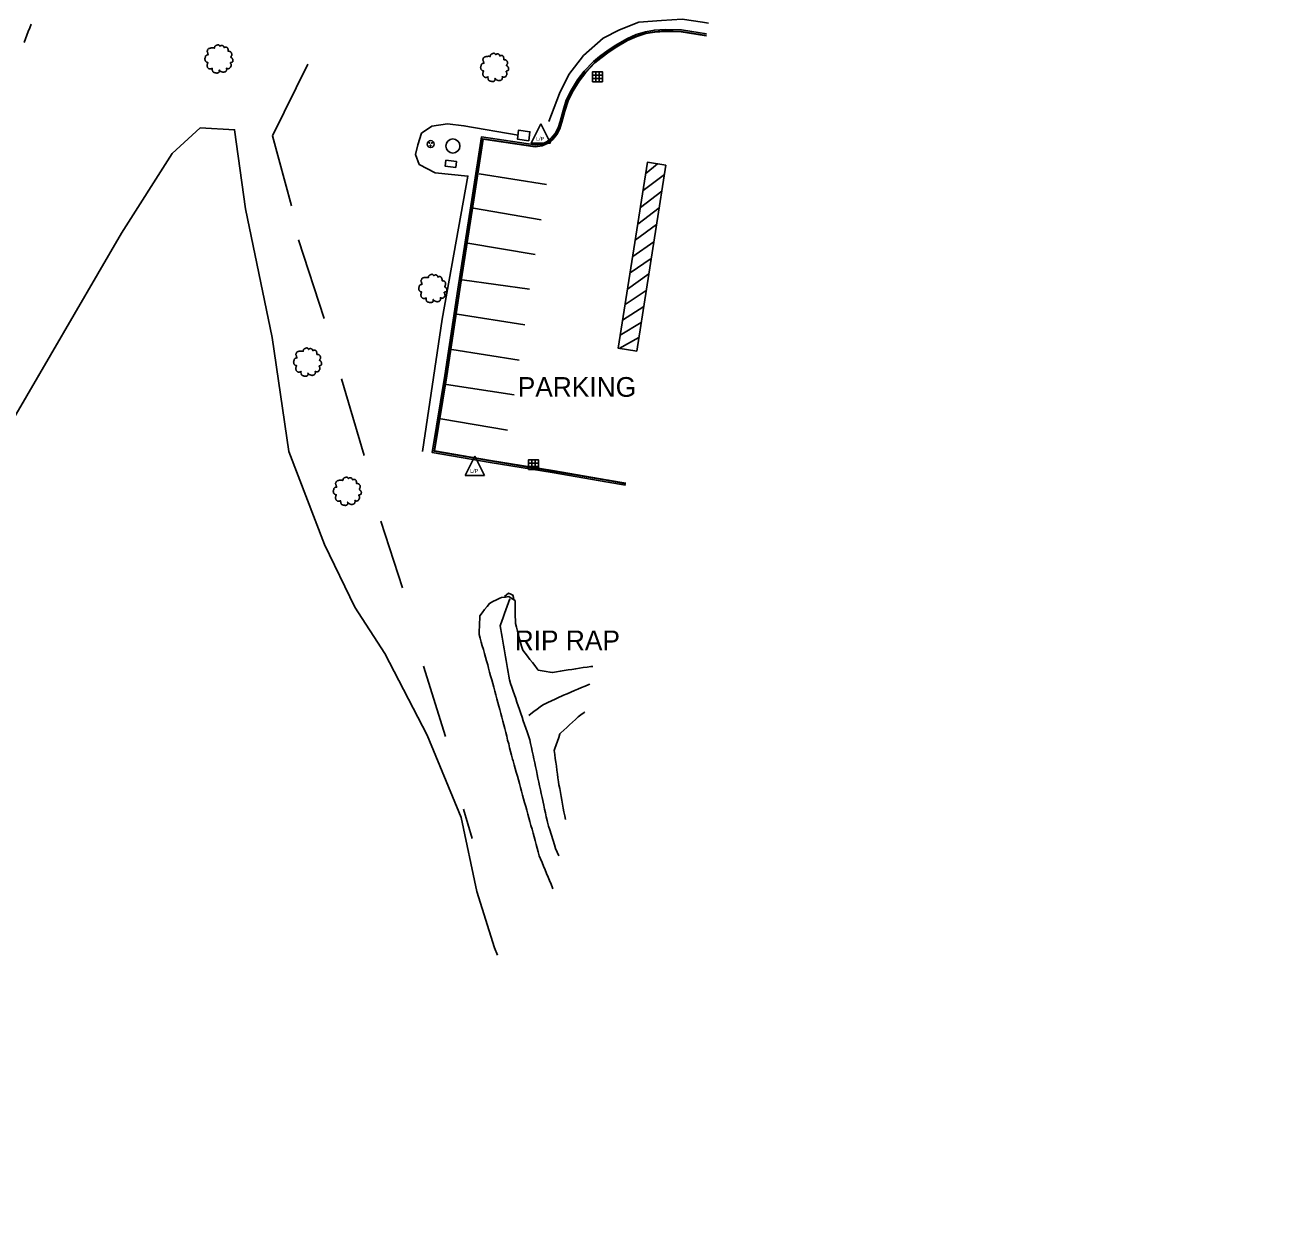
# Model space of a CAD drawing. Extents: x 1901471 to 1963503, y 756461 to 799997.
# Drawn here: x 1941774.4 to 1942091.9, y 779928.3 to 780232.7 of the extents above; entities that cross this region are included whole.
import ezdxf

# ---------------------------------------------------------------- set-up
doc = ezdxf.new("R2010")
doc.units = 0
for name, color, linetype in [('Default', 7, 'Continuous'), ('RD_EX_Bridge', 7, 'Continuous'), ('RD_EX_Conc', 7, 'Continuous'), ('RD_EX_DR_ErosCtrl', 7, 'Continuous'), ('RD_EX_DR_Inlet', 7, 'Continuous'), ('RD_EX_H2O', 7, 'Continuous'), ('RD_EX_Misc', 7, 'Continuous'), ('RD_EX_Road', 7, 'Continuous'), ('RD_EX_UT', 7, 'Continuous'), ('RD_EX_VEG', 7, 'Continuous'), ('RD_TX_RoadID', 7, 'Continuous')]:
    doc.layers.add(name, color=color, linetype=linetype)

# ---------------------------------------------------------------- blocks, each defined once
blk = doc.blocks.new('CB')
at = {"layer": 'Default'}
blk.add_lwpolyline([(0.11, -0.127), (0.055, -0.095), (0, -0.063), (0, 0), (0, 0.063), (0.055, 0.095), (0.11, 0.127)], dxfattribs=at)
blk = doc.blocks.new('T2')
at = {"layer": 'RD_EX_VEG'}
for points in [[(0.05, 7.21), (-0.25, 7.24), (-0.57, 7.14), (-0.82, 7.04), (-1.05, 6.96), (-1.27, 6.86), (-1.57, 6.69), (-1.8, 6.49), (-1.92, 6.24), (-1.97, 6.01), (-2.02, 5.74), (-2.02, 5.56), (-2.15, 5.54), (-2.3, 5.56), (-2.55, 5.64), (-2.8, 5.64), (-3.05, 5.64), (-3.4, 5.61), (-3.75, 5.61), (-4.02, 5.56), (-4.35, 5.51), (-4.72, 5.39), (-5.07, 5.26), (-5.37, 5.01), (-5.62, 4.54), (-5.75, 4.19), (-5.9, 3.94), (-5.75, 3.49), (-5.57, 3.14), (-5.55, 2.94), (-5.47, 2.52), (-5.37, 2.29), (-5.25, 2.09), (-5.32, 2.07), (-5.7, 2.02), (-6, 1.92), (-6.42, 1.69), (-6.64, 1.47), (-6.74, 1.14), (-6.77, 0.79), (-6.87, 0.59), (-6.94, 0.32), (-6.97, 0.24), (-7.02, -0.08), (-6.92, -0.53), (-6.89, -0.88), (-6.77, -1.11), (-6.62, -1.28), (-6.44, -1.53), (-6.05, -1.76), (-5.72, -1.86), (-5.52, -1.88), (-5.7, -2.38), (-5.75, -2.73), (-5.87, -3.13), (-5.87, -3.21), (-5.92, -3.68), (-5.77, -4.01), (-5.7, -4.38), (-5.52, -4.61), (-5.25, -4.91), (-4.92, -5.13), (-4.42, -5.26), (-4.02, -5.23), (-3.45, -5.06), (-3.2, -4.98), (-3.22, -5.16), (-3.2, -5.53), (-3.2, -5.96), (-3.05, -6.28), (-2.95, -6.56), (-2.8, -6.81), (-2.47, -7.03), (-2.07, -7.11), (-1.65, -7.26), (-1.2, -7.33), (-0.7, -7.36), (-0.1, -7.21), (0.18, -7.08), (0.28, -6.91), (0.48, -6.53), (0.43, -6.31), (0.45, -5.71), (0.55, -5.88), (0.73, -6.23), (1.23, -6.53), (1.63, -6.71), (2.1, -6.86), (2.4, -6.93), (2.88, -6.86), (3.25, -6.78), (3.63, -6.66), (3.93, -6.38), (4.1, -6.11), (4.15, -5.83), (4.23, -5.46), (4.28, -5.28)], [(4.28, -5.28), (4.2, -5.11), (4.15, -4.86), (4.23, -4.88), (4.4, -4.93), (4.68, -5.06), (4.9, -5.13), (5.23, -5.11), (5.5, -5.01), (5.95, -4.73), (6.22, -4.26), (6.5, -3.86), (6.57, -3.53), (6.52, -3.31), (6.5, -2.81), (6.3, -2.56), (6.25, -2.43), (6.15, -2.03), (6.22, -1.98), (6.5, -1.93), (6.87, -1.81), (7.15, -1.68), (7.37, -1.51), (7.45, -1.28), (7.42, -0.88), (7.47, -0.48), (7.4, -0.33), (7.3, -0.18), (7.22, 0.02), (7.07, 0.17), (6.97, 0.32), (6.87, 0.42), (6.75, 0.57), (6.57, 0.69), (6.42, 0.74), (6.37, 0.89), (6.52, 1.09), (6.57, 1.19), (6.6, 1.42), (6.82, 1.77), (6.87, 2.17), (6.82, 2.59), (6.77, 2.87), (6.62, 3.14), (6.42, 3.39), (6.3, 3.56), (6.12, 3.69), (5.8, 3.81), (5.55, 3.86), (5.2, 3.86), (5, 3.91), (5.03, 3.96), (5.03, 4.11), (5.03, 4.39), (4.95, 4.84), (4.8, 5.34), (4.8, 5.36), (4.7, 5.61), (4.48, 5.81), (4.3, 5.91), (4.1, 6.04), (3.85, 6.06), (3.55, 6.06), (3.28, 6.01), (3.08, 5.91), (2.9, 5.79), (2.83, 5.94), (2.73, 6.24), (2.68, 6.39), (2.53, 6.56), (2.3, 6.76), (1.85, 6.89), (1.23, 6.81), (0.93, 6.61), (0.78, 6.44), (0.73, 6.56), (0.53, 6.76), (0.43, 6.94), (0.25, 7.06), (0.1, 7.16), (0, 7.21)]]:
    blk.add_spline(points, degree=3, dxfattribs=at)
blk = doc.blocks.new('MH')
at = {"layer": 'RD_EX_DR_Inlet'}
for centre, radius in [((0, 0), 1.75), ((-0.66, 0.63), 0.175), ((0.56, 0.56), 0.175), ((-0.09, -0.66), 0.175)]:
    blk.add_circle(centre, radius, dxfattribs=at)
blk = doc.blocks.new('LP')
at = {"layer": 'RD_EX_UT'}
for p, q in [((-5, -3.72), (0, 6.28)), ((0, 6.28), (5, -3.72)), ((-5, -3.72), (5, -3.72))]:
    blk.add_line(p, q, dxfattribs=at)
blk.add_text('L/P', height=2, dxfattribs=at).set_placement((-2.4, -2.44))
blk = doc.blocks.new('DI')
at = {"layer": 'RD_EX_DR_Inlet'}
for p, q in [((-2.54, 0.86), (2.46, 0.86)), ((-0.84, 2.56), (-0.84, -2.44)), ((0.86, 2.56), (0.86, -2.44)), ((-2.54, -0.84), (2.46, -0.84))]:
    blk.add_line(p, q, dxfattribs=at)
blk.add_lwpolyline([(-2.54, -2.44), (-2.54, 2.56), (2.46, 2.56), (2.46, -2.44)], close=True, dxfattribs=at)

msp = doc.modelspace()

# ---------------------------------------------------------------- linework, layer by layer
at = {"layer": 'RD_EX_Conc'}
for points in [[(1941947.69, 780230.44), (1941941.28, 780231.45), (1941937.17, 780231.57), (1941934.43, 780231.38), (1941932.16, 780230.97), (1941929.75, 780230.25), (1941927.39, 780229.17), (1941924.63, 780227.57), (1941922.67, 780226.31), (1941920.48, 780224.69), (1941918.93, 780223.41), (1941916.6, 780220.97), (1941914.87, 780218.73), (1941913.34, 780216.2), (1941912.01, 780213.6), (1941911.2, 780210.93), (1941910.45, 780208.18), (1941909.95, 780206.52), (1941909.2, 780205.13), (1941908.21, 780203.97), (1941907.13, 780203.09), (1941905.74, 780202.45), (1941904.13, 780202.21), (1941890.45, 780204.24), (1941888.15, 780189.43), (1941884.47, 780165.58), (1941881.12, 780143.62), (1941877.96, 780124.07), (1941892.71, 780121.55), (1941908.46, 780118.98), (1941922.61, 780116.57), (1941927.07, 780115.75)], [(1941947.62, 780230.04), (1941941.24, 780231.05), (1941937.18, 780231.17), (1941934.48, 780230.98), (1941932.25, 780230.58), (1941929.89, 780229.88), (1941927.58, 780228.81), (1941924.84, 780227.23), (1941922.9, 780225.98), (1941920.73, 780224.38), (1941919.2, 780223.11), (1941916.9, 780220.71), (1941915.2, 780218.5), (1941913.69, 780216.01), (1941912.38, 780213.45), (1941911.58, 780210.82), (1941910.83, 780208.07), (1941910.32, 780206.37), (1941909.54, 780204.91), (1941908.49, 780203.68), (1941907.34, 780202.75), (1941905.86, 780202.07), (1941904.13, 780201.8), (1941890.79, 780203.79), (1941888.55, 780189.37), (1941884.86, 780165.52), (1941881.52, 780143.56), (1941878.42, 780124.4), (1941892.78, 780121.95), (1941908.53, 780119.37), (1941922.68, 780116.97), (1941927.14, 780116.15)]]:
    msp.add_lwpolyline(points, dxfattribs=at)
at = {"layer": 'RD_EX_DR_ErosCtrl'}
for points in [[(1941908.63, 780013.21), (1941908.53, 780013.45), (1941908.15, 780014.37), (1941907.77, 780015.3), (1941907.39, 780016.22), (1941907.01, 780017.15), (1941906.63, 780018.07), (1941906.25, 780018.99), (1941905.87, 780019.92), (1941905.49, 780020.84), (1941905.17, 780021.62), (1941904.9, 780022.58), (1941904.64, 780023.55), (1941904.37, 780024.51), (1941904.11, 780025.48), (1941903.84, 780026.44), (1941903.57, 780027.4), (1941903.31, 780028.37), (1941903.04, 780029.33), (1941902.77, 780030.3), (1941902.51, 780031.26), (1941902.24, 780032.22), (1941901.98, 780033.19), (1941901.71, 780034.15), (1941901.44, 780035.12), (1941901.18, 780036.08), (1941900.91, 780037.04), (1941900.64, 780038.01), (1941900.38, 780038.97), (1941900.11, 780039.94), (1941899.85, 780040.9), (1941899.58, 780041.86), (1941899.31, 780042.83), (1941899.05, 780043.79), (1941898.78, 780044.75), (1941898.52, 780045.72), (1941898.39, 780046.18), (1941898.13, 780047.15), (1941897.88, 780048.12), (1941897.63, 780049.08), (1941897.38, 780050.05), (1941897.12, 780051.02), (1941896.87, 780051.99), (1941896.62, 780052.95), (1941896.37, 780053.92), (1941896.11, 780054.89), (1941895.86, 780055.86), (1941895.61, 780056.82), (1941895.36, 780057.79), (1941895.1, 780058.76), (1941894.88, 780059.6), (1941894.62, 780060.57), (1941894.36, 780061.53), (1941894.1, 780062.5), (1941893.84, 780063.47), (1941893.58, 780064.43), (1941893.32, 780065.4), (1941893.06, 780066.36), (1941892.8, 780067.33), (1941892.54, 780068.29), (1941892.28, 780069.26), (1941892.04, 780070.15), (1941891.76, 780071.12), (1941891.49, 780072.08), (1941891.22, 780073.04), (1941890.94, 780074), (1941890.67, 780074.96), (1941890.4, 780075.93), (1941890.12, 780076.89), (1941889.85, 780077.84), (1941889.9, 780078.83), (1941889.94, 780079.83), (1941889.98, 780080.83), (1941890.03, 780081.83), (1941890.06, 780082.58), (1941890.67, 780083.38), (1941891.27, 780084.17), (1941891.87, 780084.97), (1941892.47, 780085.75), (1941893.37, 780086.18), (1941894.27, 780086.61), (1941895.17, 780087.04), (1941895.59, 780087.25), (1941896.57, 780087.36), (1941897.41, 780087.46), (1941898.25, 780086.93), (1941899.01, 780086.44), (1941899.03, 780085.44), (1941899.04, 780084.44), (1941899.05, 780083.45), (1941899.06, 780082.45), (1941899.08, 780081.45), (1941899.09, 780080.62), (1941899.35, 780079.66), (1941899.62, 780078.69), (1941899.88, 780077.73), (1941900.15, 780076.77), (1941900.41, 780075.8), (1941900.68, 780074.84), (1941900.94, 780073.88), (1941901.56, 780073.09), (1941902.17, 780072.3), (1941902.79, 780071.51), (1941903.4, 780070.72), (1941904.02, 780069.93), (1941904.63, 780069.14), (1941904.9, 780068.79), (1941905.89, 780068.62), (1941906.87, 780068.44), (1941907.86, 780068.27), (1941908.53, 780068.15), (1941909.51, 780068.32), (1941910.5, 780068.48), (1941911.48, 780068.65), (1941912.46, 780068.82), (1941913.45, 780068.98), (1941914.43, 780069.15), (1941915.41, 780069.31), (1941916.33, 780069.46), (1941917.31, 780069.57), (1941918.3, 780069.68), (1941918.79, 780069.73)], [(1941916.72, 780058.19), (1941916.54, 780058.05), (1941915.75, 780057.46), (1941915.07, 780056.95), (1941914.34, 780056.27), (1941913.6, 780055.59), (1941912.87, 780054.91), (1941912.14, 780054.23), (1941911.41, 780053.55), (1941910.67, 780052.88), (1941910.41, 780052.63), (1941910.09, 780051.68), (1941909.77, 780050.73), (1941909.45, 780049.79), (1941909.13, 780048.84), (1941908.96, 780048.33), (1941909.09, 780047.34), (1941909.23, 780046.35), (1941909.37, 780045.36), (1941909.5, 780044.37), (1941909.64, 780043.38), (1941909.78, 780042.39), (1941909.91, 780041.4), (1941910.05, 780040.41), (1941910.15, 780039.65), (1941910.34, 780038.67), (1941910.52, 780037.69), (1941910.7, 780036.7), (1941910.88, 780035.72), (1941911.06, 780034.74), (1941911.25, 780033.75), (1941911.43, 780032.77), (1941911.61, 780031.79), (1941911.79, 780030.81)]]:
    msp.add_lwpolyline(points, dxfattribs=at)
at = {"layer": 'RD_EX_H2O'}
for points in [[(1941897.65, 780086.9), (1941897.32, 780085.96), (1941896.98, 780085.02), (1941896.64, 780084.08), (1941896.31, 780083.13), (1941895.97, 780082.19), (1941895.63, 780081.25), (1941895.3, 780080.31), (1941895.21, 780080.08), (1941895.38, 780079.09), (1941895.55, 780078.11), (1941895.72, 780077.12), (1941895.88, 780076.14), (1941896.05, 780075.15), (1941896.22, 780074.16), (1941896.39, 780073.18), (1941896.55, 780072.19), (1941896.72, 780071.21), (1941896.89, 780070.22), (1941897.06, 780069.23), (1941897.22, 780068.25), (1941897.39, 780067.26), (1941897.55, 780066.32), (1941897.87, 780065.38), (1941898.19, 780064.43), (1941898.52, 780063.48), (1941898.84, 780062.54), (1941899.16, 780061.59), (1941899.48, 780060.64), (1941899.8, 780059.7), (1941900.13, 780058.75), (1941900.45, 780057.8), (1941900.77, 780056.86), (1941901.09, 780055.91), (1941901.41, 780054.96), (1941901.73, 780054.02), (1941902.06, 780053.07), (1941902.38, 780052.12), (1941902.73, 780051.1), (1941902.94, 780050.12), (1941903.15, 780049.15), (1941903.36, 780048.17), (1941903.57, 780047.19), (1941903.78, 780046.21), (1941903.99, 780045.23), (1941904.2, 780044.26), (1941904.41, 780043.28), (1941904.62, 780042.3), (1941904.83, 780041.32), (1941905.04, 780040.35), (1941905.25, 780039.37), (1941905.46, 780038.39), (1941905.67, 780037.41), (1941905.88, 780036.44), (1941906.3, 780034.48), (1941906.51, 780033.5), (1941906.72, 780032.53), (1941906.93, 780031.55), (1941907.14, 780030.57), (1941907.23, 780030.13), (1941907.53, 780029.17), (1941907.83, 780028.22), (1941909.01, 780024.4), (1941909.31, 780023.44), (1941910.13, 780021.57)], [(1941917.98, 780065.21), (1941917.75, 780065.11), (1941916.83, 780064.72), (1941915.91, 780064.34), (1941914.99, 780063.95), (1941914.07, 780063.57), (1941913.15, 780063.18), (1941912.23, 780062.79), (1941911.31, 780062.41), (1941910.98, 780062.27), (1941910.07, 780061.85), (1941909.17, 780061.43), (1941908.26, 780061.01), (1941907.35, 780060.59), (1941906.45, 780060.17), (1941906.19, 780060.05), (1941905.39, 780059.46), (1941904.58, 780058.86), (1941903.78, 780058.27), (1941902.98, 780057.67), (1941902.46, 780057.29)]]:
    msp.add_lwpolyline(points, dxfattribs=at)
at = {"layer": 'RD_EX_Misc'}
for points in [[(1941902.47, 780203.29), (1941899.58, 780203.7), (1941899.9, 780205.97), (1941902.79, 780205.55)], [(1941881.43, 780198.31), (1941884.09, 780198.03), (1941883.94, 780196.52), (1941881.27, 780196.79)]]:
    msp.add_lwpolyline(points, close=True, dxfattribs=at)
msp.add_circle((1941883.2, 780201.94), 1.79, dxfattribs=at)
at = {"layer": 'RD_EX_Road'}
for points in [[(1941774.21, 780228.27), (1941774.57, 780229.2), (1941774.93, 780230.14), (1941775.29, 780231.07), (1941775.66, 780232), (1941776.02, 780232.93)], [(1941947.6, 780229.95), (1941941.23, 780230.95), (1941937.18, 780231.07), (1941934.5, 780230.89), (1941932.28, 780230.49), (1941929.93, 780229.78), (1941927.62, 780228.72), (1941924.9, 780227.14), (1941922.95, 780225.9), (1941920.79, 780224.3), (1941919.27, 780223.04), (1941916.98, 780220.64), (1941915.29, 780218.44), (1941913.77, 780215.96), (1941912.47, 780213.42), (1941911.68, 780210.79), (1941910.93, 780208.04), (1941910.41, 780206.33), (1941909.62, 780204.85), (1941908.56, 780203.61), (1941907.39, 780202.66), (1941905.89, 780201.97), (1941904.13, 780201.7), (1941890.87, 780203.68), (1941888.65, 780189.35), (1941884.96, 780165.51), (1941881.62, 780143.54), (1941878.53, 780124.48), (1941892.8, 780122.05), (1941908.54, 780119.47), (1941922.7, 780117.07), (1941927.16, 780116.25)], [(1941935.17, 780197.41), (1941932.2, 780194.92)], [(1941906.95, 780192.2), (1941889.9, 780194.87)], [(1941936.97, 780194.69), (1941931.53, 780190.66)], [(1941936.3, 780190.43), (1941930.86, 780186.36)], [(1941905.65, 780183.21), (1941888.43, 780186.19)], [(1941935.64, 780186.21), (1941930.18, 780182.06)], [(1941934.98, 780181.98), (1941929.54, 780178)], [(1941904.09, 780174.37), (1941886.96, 780177.29)], [(1941934.29, 780177.59), (1941928.9, 780173.9)], [(1941933.62, 780173.35), (1941928.25, 780169.76)], [(1941902.65, 780165.53), (1941885.56, 780167.98)], [(1941933, 780169.43), (1941927.59, 780165.59)], [(1941932.34, 780165.22), (1941926.97, 780161.68)], [(1941931.7, 780161.17), (1941926.35, 780157.68)], [(1941901.48, 780156.5), (1941884.25, 780159.21)], [(1941931.06, 780157.07), (1941925.75, 780153.88)], [(1941930.46, 780153.26), (1941925.5, 780150.52)], [(1941900.01, 780147.55), (1941882.93, 780150.27)], [(1941898.8, 780138.76), (1941881.58, 780141.36)], [(1941897.12, 780129.76), (1941880.17, 780132.67)]]:
    msp.add_lwpolyline(points, dxfattribs=at)
msp.add_lwpolyline([(1941937.35, 780197.07), (1941929.92, 780149.82), (1941925.23, 780150.56), (1941932.66, 780197.81)], close=True, dxfattribs=at)
at = {"layer": 'RD_EX_VEG'}
for points in [[(1941907.55, 780208.14), (1941910.3, 780215.24), (1941912.68, 780220.08), (1941916.43, 780224.91), (1941921.43, 780229.35), (1941925.58, 780231.46), (1941930.44, 780233.41), (1941936.21, 780233.8), (1941941.51, 780234.19), (1941946.62, 780233.41), (1941948.17, 780233.13)], [(1941846.32, 780222.74), (1941837.32, 780204.54), (1941842.17, 780186.75)], [(1941717.55, 780038.31), (1941738.42, 780076.1), (1941768.92, 780128.11), (1941799.01, 780179.78), (1941811.84, 780200.02), (1941819, 780206.56), (1941827.71, 780206.07), (1941830.5, 780186), (1941837.26, 780153.27), (1941841.51, 780124.36), (1941850.56, 780100.72), (1941858.27, 780084.81), (1941865.87, 780073.05), (1941876.68, 780052.24), (1941885.32, 780031.31), (1941889.28, 780012.56), (1941893.81, 779998.22), (1941894.51, 779996.36)], [(1941875.51, 780124.33), (1941880.46, 780157.94), (1941887, 780194.28), (1941878.71, 780195.11), (1941874.62, 780197.26), (1941873.72, 780199.82), (1941874.29, 780202.24), (1941875.18, 780205.18), (1941877.86, 780206.96), (1941881.86, 780207.59), (1941885.99, 780207.1), (1941899.79, 780204.68)], [(1941843.99, 780178.11), (1941850.48, 780158.14)], [(1941854.91, 780142.76), (1941860.64, 780123.32)], [(1941864.91, 780106.62), (1941870.35, 780089.71)], [(1941875.77, 780069.76), (1941881.29, 780051.92)], [(1941885.93, 780033.42), (1941888.13, 780026.04)]]:
    msp.add_lwpolyline(points, dxfattribs=at)

# ---------------------------------------------------------------- block references
at = {"layer": 'RD_EX_Bridge', "xscale": 9.84251968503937, "yscale": 9.842519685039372, "rotation": -111.49145800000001}
msp.add_blockref('CB', (1941897.9, 780088.08), dxfattribs=at)
at = {"layer": 'RD_EX_DR_Inlet', "xscale": 0.5039370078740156, "yscale": 0.5039370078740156}
for name, p in [('DI', (1941919.97, 780219.51)), ('MH', (1941877.55, 780202.42)), ('DI', (1941903.7, 780120.96))]:
    msp.add_blockref(name, p, dxfattribs=at)
at = {"layer": 'RD_EX_UT', "xscale": 0.4921259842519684, "yscale": 0.4921259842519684}
for p in [(1941905.54, 780204.48), (1941888.78, 780120.09)]:
    msp.add_blockref('LP', p, dxfattribs=at)
at = {"layer": 'RD_EX_VEG', "xscale": 0.4921259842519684, "yscale": 0.4921259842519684}
for p in [(1941823.62, 780224.1), (1941893.7, 780221.95), (1941877.98, 780165.79), (1941846.17, 780147.08), (1941856.26, 780114.27)]:
    msp.add_blockref('T2', p, dxfattribs=at)

# ---------------------------------------------------------------- texts
at = {"layer": 'RD_EX_DR_ErosCtrl'}
msp.add_text('RIP RAP', height=5, dxfattribs=at).set_placement((1941898.91, 780073.85))
at = {"layer": 'RD_EX_Road'}
msp.add_text('PARKING', height=5, dxfattribs=at).set_placement((1941899.68, 780138.23))
at = {"layer": 'RD_TX_RoadID'}
msp.add_text('U.S. RTE. 1', height=200, rotation=215, dxfattribs=at).set_placement((1942946.48, 780266.4))

doc.saveas('drawing.dxf')
